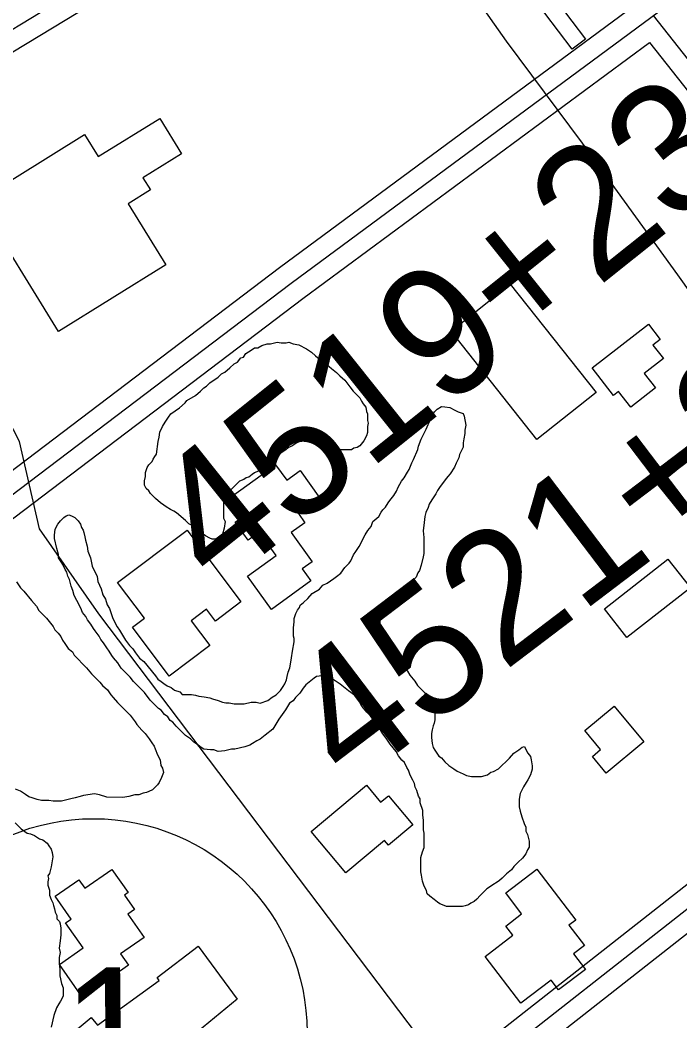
# Model space of a CAD drawing. Extents: x 3297772 to 3335630, y 634068 to 659439.
# Drawn here: x 3312942 to 3313452, y 648757 to 649530 of the extents above; entities that cross this region are included whole.
import ezdxf

# ---------------------------------------------------------------- set-up
doc = ezdxf.new("R2010")
doc.units = 0
for name, color, linetype in [('V-BLDG-OTLN', 7, 'Continuous'), ('V-ROAD-CNTR', 7, 'Continuous'), ('V-ROAD-IDEN', 7, 'Continuous'), ('V-SITE-VEGE', 7, 'Continuous'), ('V-SURV-IDEN', 7, 'Continuous')]:
    doc.layers.add(name, color=color, linetype=linetype)

msp = doc.modelspace()

# ---------------------------------------------------------------- linework, layer by layer
at = {"layer": 'V-BLDG-OTLN'}
for points in [[(3313346.93, 649557.52), (3313378.67, 649515.56), (3313368.43, 649507.82), (3313336.69, 649549.78)], [(3312909.11, 649390.65), (3312991.75, 649441.9), (3313002.29, 649424.91), (3313049.72, 649454.33), (3313066.61, 649427.09), (3313036.68, 649408.53), (3313042.53, 649399.11), (3313025.32, 649388.44), (3313054.58, 649341.26), (3312971.64, 649289.83)], [(3313341.16, 649206.3), (3313274.77, 649290.01), (3313320.59, 649326.35), (3313386.98, 649242.64)], [(3313383.95, 649261.58), (3313427.31, 649295.27), (3313436.4, 649283.57), (3313430.79, 649279.21), (3313438.84, 649268.85), (3313424.06, 649257.36), (3313432.79, 649246.12), (3313413.67, 649231.27), (3313404.25, 649243.38), (3313400.41, 649240.4)], [(3313503.56, 649189.58), (3313453.19, 649148.61), (3313434.74, 649171.3), (3313485.11, 649212.26)], [(3313136.03, 649075.06), (3313117.55, 649100.73), (3313139.69, 649116.67), (3313126.63, 649134.81), (3313118, 649128.59), (3313107.96, 649142.53), (3313116.14, 649148.42), (3313105.87, 649162.69), (3313139.24, 649186.72), (3313147.81, 649174.82), (3313158.15, 649182.28), (3313173.48, 649160.98), (3313156.89, 649149.03), (3313161.93, 649142.03), (3313151.38, 649134.43), (3313167.6, 649111.9), (3313159.85, 649106.32), (3313166.54, 649097.03)], [(3313070.87, 649136.17), (3313112.47, 649080.82), (3313092.8, 649066.04), (3313085.9, 649075.23), (3313074.06, 649066.33), (3313088.5, 649047.11), (3313057.09, 649023.51), (3313028.73, 649061.23), (3313037.95, 649068.16), (3313017.17, 649095.82)], [(3313393.37, 649075.46), (3313442.39, 649113.78), (3313459.7, 649091.64), (3313410.67, 649053.33)], [(3313423.63, 648972.69), (3313394.61, 648948.57), (3313383.97, 648961.37), (3313390.36, 648966.69), (3313378.08, 648981.46), (3313400.74, 649000.23)], [(3313166.79, 648903.46), (3313209.49, 648939.14), (3313220.38, 648926.11), (3313226.37, 648931.11), (3313245.28, 648908.49), (3313226.54, 648892.83), (3313223.44, 648896.54), (3313193.49, 648871.51)], [(3312990.59, 648813.58), (3312977.06, 648832.92), (3312981.23, 648835.84), (3312968.93, 648853.41), (3312987.19, 648866.18), (3312991.82, 648859.57), (3313012.74, 648874.2), (3313025.26, 648856.32), (3313022.47, 648854.37), (3313030.32, 648843.15), (3313025.15, 648839.53), (3313037.65, 648821.67), (3313019.55, 648809.01), (3313025.66, 648800.28), (3312989.98, 648775.31), (3312972.2, 648800.72)], [(3313341.09, 648874.39), (3313371.14, 648835.04), (3313365.92, 648831.05), (3313377.82, 648815.46), (3313369.36, 648809), (3313378.56, 648796.94), (3313357.76, 648781.06), (3313352.04, 648788.55), (3313328.77, 648770.78), (3313301.11, 648807), (3313322.52, 648823.36), (3313317.09, 648830.46), (3313329.35, 648839.83), (3313317.02, 648856.01)], [(3313109.59, 648773.99), (3313078.92, 648748.64), (3313077.08, 648750.86), (3313069.88, 648744.9), (3313087.8, 648723.28), (3313066.6, 648705.7), (3313060.93, 648712.54), (3313035.26, 648693.4), (3313016.57, 648717.33), (3312989.75, 648697.61), (3312997.88, 648685.65), (3312980.67, 648673.1), (3312944.93, 648716.9), (3312996.68, 648759.8), (3313001.58, 648753.89), (3313049.2, 648788.32), (3313047.89, 648790.65), (3313079.55, 648814.89)]]:
    msp.add_lwpolyline(points, close=True, dxfattribs=at)
at = {"layer": 'V-ROAD-CNTR'}
for points in [[(3310445.76, 647292.57), (3311429.69, 648026.6), (3312387.13, 648747.63), (3313151.29, 649327.14), (3313650.77, 649696.3), (3313656.32, 649702.7), (3313657.5, 649707.13), (3313654.61, 649713.25), (3313412.69, 650029.13), (3313159.27, 650380.96), (3312980.82, 650650.27), (3312864.08, 650845.39), (3312685.68, 651166.86), (3312552.88, 651454.03), (3312411.31, 651779.2), (3312404.5, 651786.76), (3312395.49, 651789.99), (3312011.43, 651624.29), (3311864.88, 651538.05), (3311646.38, 651445.33)], [(3313633.78, 649075.17), (3313449.99, 649333.42), (3313376.43, 649435.11), (3313317.65, 649514.02), (3313214.67, 649660.39), (3313172.01, 649726.12), (3313024.92, 649927.61), (3312987.33, 649978.18), (3312822.41, 650224.06), (3312780.74, 650290.94), (3312650.14, 650499.79), (3312604.35, 650571.51), (3312501.8, 650735.27), (3312460.27, 650814.62), (3312425.4, 650881.25), (3312400.03, 650931.55), (3312361.46, 651014.36), (3312274.65, 651205.75), (3312232.83, 651287.49), (3312170.1, 651423.14)], [(3312956.89, 649137.36), (3312941.29, 649204.84), (3312877.39, 649328.76), (3312763.2, 649515.99), (3312671.44, 649674.91), (3312616.37, 649764.34), (3312315.52, 650256.01)], [(3312688.41, 648994.94), (3313142.3, 649339.15), (3313640.52, 649707.38), (3313642.71, 649709.9), (3313641.59, 649705.69), (3313641.73, 649705.4), (3313400.65, 650020.19), (3313322.14, 650129.18)], [(3313196.88, 649687.8), (3313027.34, 649578.57), (3312849.82, 649470.73), (3312760.69, 649413.27), (3312519.37, 649257.34)], [(3313205, 649675.19), (3313035.3, 649565.85), (3312857.78, 649458.01), (3312768.82, 649400.67), (3312538.32, 649251.73)], [(3313430.87, 649533.78), (3313527.41, 649411.45), (3313585.9, 649334.93), (3313684.81, 649210.91), (3313775.14, 649092.87)], [(3312636.62, 648918.01), (3313160.28, 649315.14), (3313428.1, 649513.07)], [(3313428.1, 649513.08), (3313515.57, 649402.25), (3313574.07, 649325.7), (3313672.99, 649201.67), (3313754.22, 649095.52)], [(3311916.53, 646572.91), (3310815.65, 645684.8), (3310810.47, 645685.59), (3310806.15, 645687.14), (3310631.09, 645882.57), (3310630.61, 645887.73), (3310631.82, 645897.58), (3311582.24, 646664.21), (3312459.89, 647374.32), (3313109.44, 647904.98), (3313632.85, 648328.61), (3314289.78, 648868.86), (3314295.58, 648875.39), (3314300.65, 648887.58), (3314299.98, 648896.13), (3314294.37, 648906.86), (3314031.92, 649256.51), (3314022.21, 649263.51), (3314012.03, 649268.99), (3314003.5, 649267.07), (3313990.62, 649261.91), (3312843.99, 648362.4), (3311728.17, 647492.68), (3310776.37, 646752.8)], [(3314597.21, 647462.3), (3314543, 647506.06), (3314438.25, 647598.1), (3314271.88, 647738.64), (3314144, 647848.14), (3313900.37, 648052.51), (3313827.58, 648112.01), (3313784.13, 648152.52), (3313738.09, 648189.47), (3313704.78, 648219.72), (3313669.08, 648249.67), (3313630.78, 648290.66), (3313574.44, 648346.68), (3313454.98, 648491.74), (3313404.45, 648553.67), (3313305.85, 648680.72), (3313249.61, 648745.06), (3313002.7, 649071.69), (3312956.89, 649137.36)], [(3313754.22, 649095.53), (3312897.35, 648423.33)], [(3313486.33, 648847.24), (3312987.31, 648455.77)]]:
    msp.add_lwpolyline(points, dxfattribs=at)
at = {"layer": 'V-ROAD-IDEN'}
msp.add_circle((3312998.55, 648748.35), 165, dxfattribs=at)
msp.add_circle((3312998.55, 648748.35), 165, dxfattribs=at)
at = {"layer": 'V-SITE-VEGE'}
for points in [[(3313121.11, 649179.15), (3313118.51, 649177.21), (3313116.56, 649176.58), (3313114.61, 649175.29), (3313111.36, 649174.01), (3313102.88, 649165.61), (3313101.57, 649163.02), (3313099.61, 649160.44), (3313098.96, 649158.49), (3313098.89, 649145.51), (3313100.18, 649142.91), (3313099.5, 649137.73), (3313098.19, 649133.19), (3313092.98, 649129.32), (3313090.38, 649129.34), (3313088.44, 649129.99), (3313085.2, 649131.95), (3313083.26, 649133.26), (3313080.68, 649135.22), (3313076.8, 649137.83), (3313074.86, 649139.79), (3313072.27, 649141.1), (3313069.69, 649143.71), (3313062.58, 649149.58), (3313060.64, 649150.89), (3313058.05, 649152.2), (3313054.81, 649154.16), (3313052.87, 649155.47), (3313050.29, 649157.42), (3313046.41, 649160.69), (3313042.54, 649164.6), (3313041.25, 649166.55), (3313039.31, 649168.51), (3313038.03, 649171.11), (3313038.04, 649174.35), (3313038.7, 649177.59), (3313038.72, 649180.84), (3313040.04, 649184.72), (3313041.34, 649186.67), (3313043.95, 649189.25), (3313044.61, 649191.19), (3313045.92, 649193.13), (3313047.22, 649195.07), (3313048.57, 649204.8), (3313049.23, 649208.04), (3313049.9, 649211.93), (3313051.86, 649216.46), (3313053.83, 649219.7), (3313056.44, 649223.58), (3313058.4, 649226.16), (3313064.91, 649230.67), (3313069.47, 649234.55), (3313070.77, 649236.48), (3313077.28, 649240.35), (3313081.19, 649243.57), (3313083.8, 649246.16), (3313085.75, 649247.44), (3313088.36, 649250.03), (3313094.87, 649254.54), (3313097.48, 649257.12), (3313100.08, 649258.41), (3313103.99, 649261.63), (3313107.25, 649264.86), (3313109.85, 649266.15), (3313112.46, 649269.38), (3313114.41, 649270.02), (3313116.37, 649272.6), (3313120.27, 649275.18), (3313122.87, 649277.11), (3313125.47, 649277.1), (3313128.72, 649279.03), (3313132.62, 649280.31), (3313135.22, 649280.3), (3313140.42, 649281.57), (3313143.65, 649280.91), (3313147.55, 649280.89), (3313149.5, 649281.53), (3313152.74, 649280.22), (3313157.27, 649279.55), (3313163.1, 649276.28), (3313166.98, 649273.66), (3313170.21, 649271.05), (3313175.38, 649266.48), (3313177.97, 649265.17), (3313180.55, 649262.57), (3313182.49, 649261.26), (3313186.37, 649257.99), (3313188.95, 649255.39), (3313192.83, 649252.13), (3313196.7, 649246.92), (3313199.28, 649243.66), (3313204.44, 649238.45), (3313205.73, 649235.84), (3313207.02, 649233.89), (3313208.95, 649231.29), (3313209.58, 649228.04), (3313210.23, 649226.09), (3313210.2, 649220.9), (3313210.84, 649218.95), (3313210.18, 649216.36), (3313210.15, 649211.82)], [(3313245.74, 649190.89), (3313249.02, 649198.66), (3313249.69, 649201.25), (3313251.66, 649206.43), (3313255.59, 649214.2), (3313258.87, 649221.97), (3313260.18, 649224.56), (3313262.14, 649227.79), (3313264.09, 649229.73), (3313267.35, 649231.66), (3313269.94, 649231.65), (3313273.83, 649230.98), (3313277.72, 649229.01), (3313280.31, 649227.7), (3313284.19, 649226.39), (3313284.83, 649224.44), (3313286.1, 649217.3), (3313285.43, 649213.41), (3313285.42, 649210.81), (3313284.75, 649206.92), (3313284.08, 649203.68), (3313284.07, 649200.44), (3313282.76, 649197.85), (3313281.45, 649194.61), (3313280.79, 649192.02), (3313278.82, 649188.13), (3313277.51, 649184.9), (3313274.24, 649179.72), (3313272.28, 649177.78), (3313270.32, 649175.2), (3313269.02, 649173.26), (3313266.41, 649170.03), (3313264.44, 649166.79), (3313263.14, 649164.2), (3313259.87, 649159.68), (3313257.91, 649156.44), (3313257.25, 649153.85), (3313255.28, 649149.96), (3313254.62, 649146.72), (3313253.95, 649142.19), (3313253.27, 649135.7), (3313253.89, 649130.51), (3313253.85, 649121.42), (3313253.83, 649118.18), (3313253.17, 649115.59), (3313251.84, 649109.11), (3313250.53, 649105.22), (3313249.22, 649103.28), (3313247.91, 649100.04), (3313242.04, 649094.23), (3313238.13, 649091), (3313235.52, 649088.42), (3313232.92, 649087.14), (3313230.32, 649085.2), (3313228.37, 649083.91), (3313225.12, 649082.63), (3313223.16, 649079.4), (3313222.5, 649077.45), (3313221.19, 649074.86), (3313220.53, 649072.92), (3313219.86, 649069.68), (3313219.85, 649065.78), (3313219.17, 649059.3), (3313219.81, 649057.35), (3313221.09, 649055.4), (3313221.73, 649052.8), (3313223.66, 649050.2), (3313227.53, 649044.34), (3313228.17, 649042.39), (3313231.4, 649039.78), (3313232.69, 649037.18), (3313234.62, 649034.57), (3313236.56, 649032.61), (3313241.08, 649027.41), (3313243.01, 649024.15), (3313246.88, 649019.59), (3313248.81, 649016.34), (3313254.62, 649010.47), (3313257.85, 649008.51), (3313261.09, 649005.9), (3313262.35, 648998.11), (3313262.31, 648989.67), (3313261.65, 648987.08), (3313260.99, 648985.14), (3313260.32, 648981.89), (3313259.66, 648979.3), (3313259.65, 648976.06), (3313260.27, 648971.52), (3313260.91, 648968.27), (3313262.2, 648966.31), (3313265.42, 648961.76), (3313267.36, 648960.45)], [(3313210.15, 649211.82), (3313209.5, 649209.22), (3313207.53, 649205.34), (3313204.27, 649201.46), (3313202.32, 649200.17), (3313199.72, 649199.54), (3313197.77, 649198.25), (3313186.09, 649198.31), (3313184.15, 649199.61), (3313182.2, 649200.27), (3313178.98, 649204.18), (3313176.39, 649205.49), (3313174.45, 649207.45), (3313172.51, 649208.1), (3313164.06, 649206.2), (3313161.46, 649204.91), (3313158.87, 649204.92), (3313155.62, 649203.64), (3313151.71, 649201.07), (3313149.76, 649200.42), (3313146.51, 649197.85), (3313142.6, 649195.27), (3313140, 649193.33), (3313138.04, 649190.75), (3313133.48, 649188.18), (3313132.18, 649186.23), (3313129.58, 649184.95), (3313127.62, 649183.01), (3313125.67, 649181.72), (3313123.07, 649180.44), (3313121.11, 649179.15)], [(3312994.31, 649120.06), (3312996.23, 649114.86), (3312997.5, 649108.36), (3313001.36, 649100.56), (3313001.98, 649096.66), (3313004.55, 649090.81), (3313005.83, 649086.26), (3313007.76, 649083.01), (3313009.04, 649078.46), (3313010.97, 649075.86), (3313013.53, 649068.06), (3313016.74, 649061.56), (3313018.68, 649058.95), (3313023.18, 649051.15), (3313026.41, 649047.24), (3313028.99, 649044.63), (3313030.92, 649041.38), (3313034.15, 649037.47), (3313037.38, 649034.86), (3313046.41, 649023.78), (3313048.34, 649021.18), (3313050.93, 649019.22), (3313052.87, 649017.91), (3313055.46, 649015.96), (3313058.69, 649014.64), (3313061.28, 649012.69), (3313065.17, 649011.37), (3313067.1, 649009.41), (3313074.24, 649009.38), (3313077.48, 649008.71), (3313080.07, 649008.05), (3313083.96, 649007.38), (3313088.5, 649006.72), (3313090.45, 649006.06), (3313094.98, 649004.74), (3313098.22, 649003.43), (3313100.81, 649002.77), (3313103.41, 649002.75), (3313107.3, 649002.08), (3313115.08, 649002.05), (3313120.28, 649003.32), (3313124.17, 649003.3), (3313127.41, 649002.64), (3313133.26, 649004.56), (3313136.52, 649007.14), (3313139.77, 649009.07), (3313143.03, 649012.3), (3313144.99, 649015.53), (3313146.3, 649017.47), (3313147.61, 649020.71), (3313148.27, 649023.3), (3313148.94, 649026.54), (3313150.25, 649029.78), (3313150.92, 649034.32), (3313151.58, 649037.56), (3313152.26, 649042.75), (3313153.59, 649049.88), (3313153.6, 649052.47), (3313152.96, 649054.42), (3313152.98, 649058.32), (3313152.99, 649060.91), (3313153.66, 649065.45), (3313153.68, 649068.05), (3313154.99, 649071.93), (3313156.3, 649074.52), (3313157.61, 649076.46), (3313158.27, 649078.4), (3313160.87, 649080.34), (3313164.13, 649083.57), (3313167.39, 649087.44), (3313173.25, 649090.66), (3313175.86, 649093.89), (3313179.11, 649095.18), (3313184.32, 649099.04), (3313186.27, 649100.33), (3313189.53, 649102.91), (3313192.79, 649107.44), (3313196.05, 649110.67), (3313197.36, 649112.61), (3313199.33, 649117.14), (3313201.29, 649119.73), (3313203.9, 649123.61), (3313208.49, 649132.67), (3313210.45, 649135.9), (3313213.06, 649139.14), (3313214.37, 649143.02), (3313218.93, 649146.89), (3313220.9, 649150.13), (3313222.2, 649152.07), (3313224.16, 649154), (3313226.12, 649157.24), (3313227.43, 649159.18), (3313230.69, 649163.06), (3313232.65, 649166.29), (3313233.96, 649169.53), (3313236.58, 649174.06), (3313238.54, 649176.65), (3313241.16, 649181.18), (3313242.46, 649183.12), (3313244.43, 649188.3), (3313245.74, 649190.89)], [(3313216.87, 648985.34), (3313215.59, 648988.59), (3313212.36, 648993.15), (3313209.78, 648995.76), (3313205.91, 649000.32), (3313203.98, 649003.57), (3313200.11, 649008.78), (3313195.58, 649012.05), (3313189.12, 649017.27), (3313185.24, 649019.88), (3313180.06, 649023.15), (3313177.47, 649023.81), (3313174.88, 649023.83), (3313170.98, 649023.19), (3313169.03, 649021.91), (3313162.52, 649016.74), (3313160.56, 649014.16), (3313157.94, 649010.28), (3313154.69, 649007.05), (3313152.73, 649004.46), (3313150.12, 649002.53), (3313146.85, 648997.36), (3313141.63, 648990.24), (3313137.05, 648982.48), (3313131.19, 648977.96), (3313127.28, 648974.74), (3313124.68, 648973.45), (3313121.43, 648971.52), (3313119.47, 648970.23), (3313115.57, 648968.96), (3313107.78, 648967.05), (3313105.18, 648967.06), (3313099.99, 648965.79), (3313094.79, 648965.16), (3313091.56, 648966.47), (3313088.96, 648966.49), (3313083.77, 648967.16), (3313081.83, 648968.47), (3313079.25, 648970.43), (3313076.01, 648972.39), (3313073.43, 648974.99), (3313069.55, 648977.61), (3313062.45, 648984.78), (3313059.87, 648988.04), (3313057.92, 648989.34), (3313055.99, 648991.95), (3313053.4, 648993.91), (3313050.83, 648997.16), (3313048.88, 648998.47), (3313042.43, 649004.99), (3313037.91, 649010.85), (3313029.52, 649019.32), (3313026.94, 649022.58), (3313019.83, 649029.75), (3313017.26, 649033.66), (3313014.03, 649037.57), (3313012.75, 649039.52), (3313010.81, 649042.77), (3313008.88, 649045.37), (3313006.3, 649049.28), (3313004.37, 649051.89), (3313003.08, 649054.49), (3312999.86, 649058.39), (3312998.57, 649060.34), (3312996.64, 649063.6), (3312994.06, 649066.86), (3312992.77, 649069.46), (3312990.2, 649072.71), (3312988.91, 649075.96), (3312985.7, 649081.82), (3312983.77, 649085.72), (3312982.49, 649089.62), (3312981.21, 649092.87), (3312979.93, 649098.07), (3312978.65, 649100.67), (3312978.01, 649103.92), (3312976.73, 649105.87), (3312974.8, 649109.77), (3312973.51, 649111.72), (3312971.58, 649114.97), (3312971.59, 649117.57), (3312970.31, 649122.12), (3312968.4, 649129.91), (3312968.42, 649132.51), (3312969.09, 649137.05), (3312971.05, 649140.93), (3312973.01, 649143.52), (3312975.62, 649146.1), (3312977.57, 649147.39), (3312979.52, 649148.03), (3312981.46, 649147.37), (3312984.05, 649146.06), (3312986.64, 649143.45), (3312988.57, 649140.85), (3312989.21, 649138.25), (3312990.5, 649136.3), (3312991.14, 649134.35), (3312991.77, 649131.1), (3312992.41, 649128.5), (3312993.68, 649123.96), (3312994.31, 649120.06)], [(3312939.05, 649096.31), (3312942.27, 649091.76), (3312944.85, 649089.15), (3312950.66, 649081.98), (3312954.53, 649077.43), (3312956.46, 649074.17), (3312962.27, 649068.31), (3312967.43, 649061.79), (3312968.72, 649059.19), (3312971.3, 649056.58), (3312973.23, 649053.98), (3312974.52, 649051.38), (3312976.46, 649048.77), (3312979.03, 649044.87), (3312982.27, 649042.26), (3312983.55, 649039.66), (3312993.23, 649029.88), (3312997.11, 649025.32), (3313003.56, 649018.8), (3313005.5, 649016.19)], [(3313005.5, 649016.19), (3313009.37, 649012.93), (3313011.95, 649009.02), (3313013.89, 649007.07), (3313017.12, 649003.16), (3313026.8, 648993.38), (3313030.67, 648988.17), (3313031.96, 648986.22), (3313035.83, 648981.66), (3313038.41, 648979.05), (3313041.64, 648975.15), (3313043.57, 648971.89), (3313045.5, 648969.29), (3313046.14, 648967.34), (3313048.07, 648962.79), (3313049.99, 648958.89), (3313050.62, 648954.34), (3313051.91, 648952.39), (3313052.54, 648949.14), (3313051.23, 648945.25), (3313049.26, 648941.37), (3313047.96, 648939.43), (3313044.04, 648935.56), (3313041.44, 648934.27), (3313039.49, 648933.63), (3313036.9, 648932.99), (3313033.65, 648931.71), (3313030.4, 648931.73), (3313025.85, 648930.45), (3313021.31, 648929.82), (3313008.98, 648929.88), (3313003.15, 648931.86), (3312999.26, 648932.52), (3312990.82, 648931.27), (3312988.22, 648930.63), (3312984.33, 648929.35), (3312981.08, 648928.72), (3312979.13, 648928.08), (3312975.88, 648927.44), (3312973.93, 648926.81), (3312967.44, 648926.84), (3312964.2, 648927.5), (3312958.36, 648927.53), (3312955.12, 648928.19), (3312951.23, 648929.51), (3312948.64, 648930.17), (3312946.06, 648932.13), (3312942.18, 648934.74), (3312938.29, 648936.06)], [(3313267.36, 648960.45), (3313269.94, 648957.19), (3313273.17, 648954.58), (3313277.05, 648951.97), (3313279.64, 648950.01), (3313284.17, 648948.04), (3313286.76, 648946.73), (3313290.65, 648946.06), (3313298.44, 648946.03), (3313302.98, 648947.31), (3313305.59, 648949.24), (3313307.54, 648949.88), (3313311.44, 648951.81), (3313319.91, 648960.2), (3313323.18, 648964.08), (3313327.08, 648966.66), (3313329.69, 648968.59), (3313331.64, 648969.23), (3313332.27, 648967.28), (3313334.21, 648964.03), (3313336.14, 648961.42), (3313336.78, 648958.82), (3313337.4, 648954.28), (3313337.39, 648951.68), (3313336.07, 648947.15), (3313334.11, 648943.27), (3313332.8, 648941.32), (3313330.84, 648938.09), (3313329.53, 648935.5), (3313328.22, 648932.91), (3313327.55, 648928.37), (3313327.53, 648925.13), (3313327.52, 648922.53), (3313328.15, 648919.29), (3313329.43, 648914.74), (3313331.35, 648909.54), (3313332.64, 648906.94), (3313332.62, 648903.69), (3313333.91, 648901.09), (3313335.18, 648895.9), (3313335.16, 648891.35), (3313333.85, 648889.41), (3313332.54, 648886.18), (3313329.93, 648882.95), (3313326.67, 648879.71), (3313323.41, 648876.49), (3313321.45, 648873.9), (3313317.54, 648870.67), (3313314.28, 648867.45), (3313312.33, 648865.51), (3313310.38, 648864.22), (3313307.12, 648862.29), (3313304.52, 648860.35), (3313302.56, 648859.07), (3313299.96, 648856.48), (3313297.35, 648853.9), (3313294.74, 648851.32), (3313292.79, 648849.38), (3313290.19, 648848.09), (3313288.23, 648846.81), (3313285.63, 648846.17), (3313283.68, 648845.53), (3313271.36, 648845.59), (3313269.41, 648846.25), (3313266.18, 648847.56), (3313264.24, 648848.87), (3313261.65, 648850.82), (3313258.42, 648853.44), (3313256.48, 648855.39), (3313255.85, 648857.99), (3313253.91, 648861.24), (3313252.63, 648865.14), (3313252.01, 648869.69), (3313251.37, 648872.29), (3313251.42, 648883.32), (3313252.74, 648887.85), (3313254.06, 648891.09), (3313254.11, 648902.12), (3313253.47, 648904.72), (3313253.5, 648911.85), (3313252.88, 648916.4), (3313252.89, 648919.64), (3313250.97, 648925.49), (3313250.99, 648928.73), (3313249.7, 648930.69), (3313248.42, 648935.24), (3313247.14, 648937.84), (3313246.5, 648940.44), (3313245.22, 648943.04), (3313243.29, 648946.94), (3313242.01, 648950.84), (3313240.72, 648952.79), (3313238.79, 648956.69), (3313236.86, 648958.65), (3313234.27, 648961.91), (3313232.34, 648965.16), (3313227.83, 648971.02), (3313224.61, 648975.58), (3313222.03, 648978.83), (3313219.45, 648983.39), (3313216.87, 648985.34)], [(3312938.17, 648910.11), (3312942.69, 648905.54), (3312947.21, 648902.28), (3312949.8, 648901.61), (3312953.04, 648900.3), (3312956.92, 648897.69), (3312959.52, 648897.03), (3312962.75, 648894.42), (3312964.04, 648892.46), (3312965.97, 648889.86), (3312966.61, 648887.26), (3312967.24, 648884.01), (3312966.58, 648880.77), (3312965.9, 648876.24), (3312964.58, 648871.05), (3312963.28, 648869.11), (3312963.92, 648867.16), (3312963.25, 648864.57), (3312963.24, 648861.97), (3312964.52, 648858.07), (3312964.5, 648854.18), (3312965.79, 648850.93), (3312967.07, 648848.33), (3312967.71, 648846.38), (3312968.35, 648843.78), (3312968.98, 648841.18), (3312970.27, 648838.58), (3312970.25, 648835.99), (3312972.19, 648834.03), (3312972.83, 648832.08), (3312973.46, 648828.83), (3312973.44, 648823.64), (3312972.77, 648819.1), (3312972.1, 648813.27), (3312972.73, 648810.02), (3312972.06, 648806.13), (3312972.04, 648801.59), (3312972.67, 648797.05), (3312972.64, 648791.85), (3312973.91, 648786.01), (3312975.19, 648782.76), (3312975.18, 648779.52), (3312975.16, 648776.27), (3312973.2, 648772.39)], [(3312973.2, 648772.39), (3312971.89, 648770.45), (3312969.93, 648767.21), (3312967.96, 648761.38), (3312965.96, 648752.31)]]:
    msp.add_lwpolyline(points, dxfattribs=at)

# ---------------------------------------------------------------- texts
at = {"layer": 'V-ROAD-IDEN'}
msp.add_text('1', height=100, rotation=0.512, dxfattribs=at).set_placement((3312974.59, 648698.13))
at = {"layer": 'V-SURV-IDEN'}
for s, rotation, p in [('4519+23.6', 38.64361, (3313094.49, 649088.79)), ('4521+33.0', 37.21028, (3313196.84, 648936.45))]:
    msp.add_text(s, height=100, rotation=rotation, dxfattribs=at).set_placement(p)

doc.saveas('drawing.dxf')
